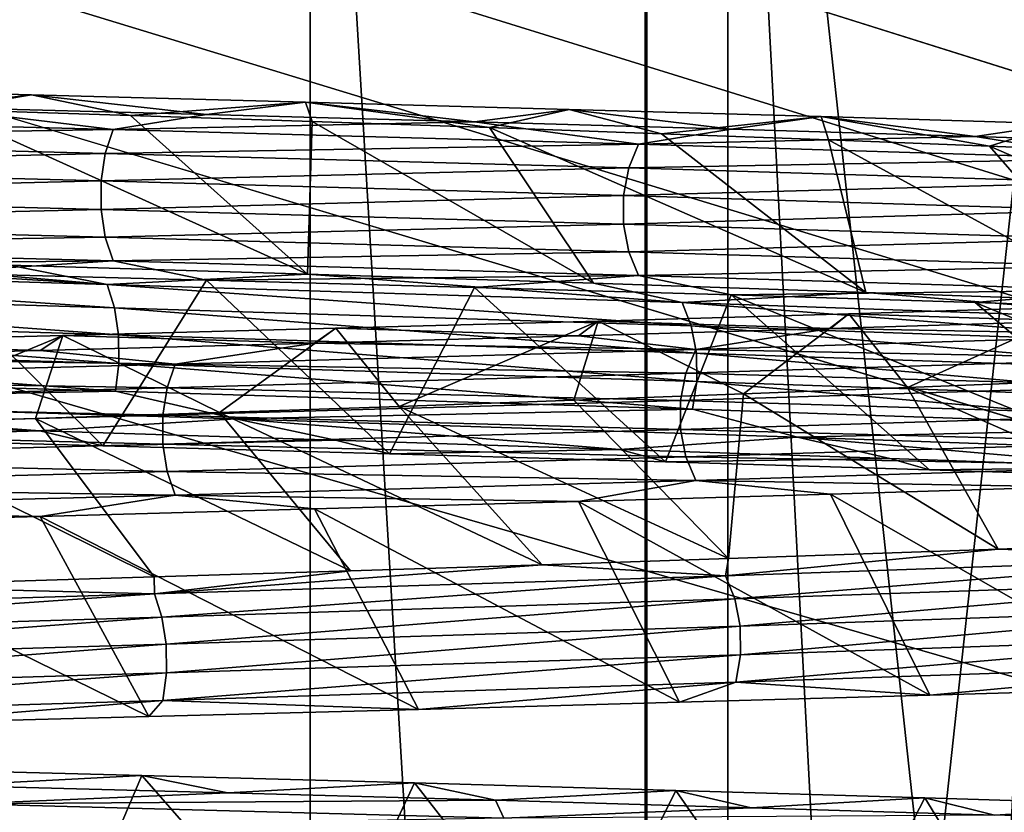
# Model space of a CAD drawing. Header units: metres. Extents: x -206 to 75, y -104 to 104.
# Tile 809 of 1056: x 5.31 to 7.94, y -57.59 to -55.47. Entities that reach past the tile are written whole.
import ezdxf

# ---------------------------------------------------------------- set-up
doc = ezdxf.new("R2010")
doc.units = ezdxf.units.M
doc.layers.add('solid_01_1-CONSUMER_THERM_B_125288', color=7, linetype='CONTINUOUS')

msp = doc.modelspace()

# ---------------------------------------------------------------- linework, layer by layer
at = {"layer": 'solid_01_1-CONSUMER_THERM_B_125288'}
for points in [[(-27.776106, 66.214066), (28.050987, 67.836098), (-27.757145, -66.232315)], [(28.050987, 67.836098), (-27.757065, -66.785934), (-27.757145, -66.232315)], [(28.050987, 67.836098), (27.851068, 67.319839), (-27.757065, -66.785934)], [(27.851068, 67.319839), (27.74942, 66.775635), (-27.757065, -66.785934)], [(27.74942, 66.775635), (-28.058632, -67.846397), (-27.858715, -67.330139)], [(27.74942, 66.775635), (27.749498, 66.222015), (-28.058632, -67.846397)], [(27.74942, 66.775635), (-27.858715, -67.330139), (-27.757065, -66.785934)], [(27.749498, 66.222015), (27.768459, -66.224365), (-28.058632, -67.846397)], [(35.395393, -57.260349, 1.5), (18.218929, -45.812325, 1.5), (-18.213459, -45.817539, 1.5)], [(-18.213459, -45.817539, 1.5), (-19.476553, -45.904934, 1.5), (69.506912, -74.995201, 1.5)], [(37.092922, -58.218811, 1.5), (-18.213459, -45.817539, 1.5), (69.506912, -74.995201, 1.5)], [(37.092922, -58.218811, 1.5), (35.395393, -57.260349, 1.5), (-18.213459, -45.817539, 1.5)], [(-19.476553, -45.904934, 1.5), (-20.110367, -46.015713, 1.5), (69.506912, -74.995201, 1.5)], [(-20.110367, -46.015713, 1.5), (-20.738798, -46.171688, 1.5), (69.506912, -74.995201, 1.5)], [(-20.738798, -46.171688, 1.5), (-21.356617, -46.372227, 1.5), (69.506912, -74.995201, 1.5)], [(-21.356617, -46.372227, 1.5), (-21.958729, -46.615906, 1.5), (69.506912, -74.995201, 1.5)], [(-38.864662, -46.52047, 75.400002), (-54.590946, -63.612965, 75.400002), (54.609055, -63.597332, 75.400002)], [(-37.59338, -46.610531, 75.400002), (-38.864662, -46.52047, 75.400002), (54.609055, -63.597332, 75.400002)], [(37.606621, -46.599766, 75.400002), (-37.59338, -46.610531, 75.400002), (54.609055, -63.597332, 75.400002)], [(-21.958729, -46.615906, 1.5), (-22.540312, -46.900536, 1.5), (69.506912, -74.995201, 1.5)], [(-22.540312, -46.900536, 1.5), (-23.096958, -47.223244, 1.5), (69.506912, -74.995201, 1.5)], [(-23.096958, -47.223244, 1.5), (-24.120508, -47.968487, 1.5), (69.506912, -74.995201, 1.5)], [(-24.120508, -47.968487, 1.5), (-33.833458, -56.120991, 1.5), (69.506912, -74.995201, 1.5)], [(-11.99159, -59.106865, 72.400002), (-11.993093, -48.606865, 72.400002), (12.006907, -48.603428, 72.400002)], [(-11.99159, -59.106865, 72.400002), (12.006907, -48.603428, 72.400002), (12.00841, -59.103428, 72.400002)], [(-6.984468, -50.99984, 9.001026), (6.979857, -50.999832, 8.998974), (6.979864, -65, 8.998974)], [(-6.984461, -65, 9.001026), (-6.984468, -50.99984, 9.001026), (6.979864, -65, 8.998974)], [(-6.979903, -65, 40.001026), (6.984415, -50.999832, 39.998974), (-6.97991, -50.99984, 40.001026)], [(-6.979903, -65, 40.001026), (6.984422, -65, 39.998974), (6.984415, -50.999832, 39.998974)], [(8.497826, -50.999832, 9.776308), (6.979864, -65, 8.998974), (6.979857, -50.999832, 8.998974)], [(8.497826, -50.999832, 9.776308), (8.497832, -65, 9.776308), (6.979864, -65, 8.998974)], [(8.502161, -65, 39.221191), (8.502154, -50.999832, 39.221191), (6.984415, -50.999832, 39.998974)], [(6.984422, -65, 39.998974), (8.502161, -65, 39.221191), (6.984415, -50.999832, 39.998974)], [(6.083911, -72, 33.11908), (4.853642, -72, 33.867203), (4.853693, -53.385639, 33.867184)], [(4.853677, -72, 15.132814), (6.083931, -72, 15.880934), (4.853693, -53.385639, 15.132814)], [(6.083911, -72, 33.11908), (4.853693, -53.385639, 33.867184), (6.083986, -53.385639, 33.119026)], [(6.083931, -72, 15.880934), (6.083986, -53.385639, 15.880974), (4.853693, -53.385639, 15.132814)], [(7.20089, -72, 32.210365), (6.083911, -72, 33.11908), (6.083986, -53.385639, 33.119026)], [(6.083931, -72, 15.880934), (7.20089, -72, 16.789635), (6.083986, -53.385639, 15.880974)], [(7.20089, -72, 32.210365), (6.083986, -53.385639, 33.119026), (7.200944, -53.385639, 32.210312)], [(7.20089, -72, 16.789635), (7.200944, -53.385639, 16.789688), (6.083986, -53.385639, 15.880974)], [(7.20089, -72, 32.210365), (7.200944, -53.385639, 32.210312), (8.183762, -53.385639, 31.157969)], [(8.183852, -72, 31.157852), (7.20089, -72, 32.210365), (8.183762, -53.385639, 31.157969)], [(7.20089, -72, 16.789635), (8.183835, -72, 17.842127), (7.200944, -53.385639, 16.789688)], [(8.183835, -72, 17.842127), (8.183762, -53.385639, 17.842031), (7.200944, -53.385639, 16.789688)], [(4.581198, -55.653027, 13.138882), (5.104813, -55.711952, 13.364326), (5.338601, -55.672676, 13.474498)], [(5.06254, -55.705563, 13.428014), (4.581198, -55.653027, 13.138882), (5.338601, -55.672676, 13.474498)], [(5.806794, -55.725292, 13.799303), (5.06254, -55.705563, 13.428014), (5.338601, -55.672676, 13.474498)], [(5.338601, -55.672676, 13.474498), (5.104813, -55.711952, 13.364326), (5.60281, -55.728146, 13.606384)], [(5.338601, -55.672676, 13.474498), (5.60281, -55.728146, 13.606384), (6.071588, -55.69228, 13.860538)], [(5.806794, -55.725292, 13.799303), (5.338601, -55.672676, 13.474498), (6.071588, -55.69228, 13.860538)], [(6.071588, -55.69228, 13.860538), (5.60281, -55.728146, 13.606384), (6.089361, -55.744282, 13.8707)], [(6.523687, -55.745022, 14.220743), (5.806794, -55.725292, 13.799303), (6.071588, -55.69228, 13.860538)], [(6.071588, -55.69228, 13.860538), (6.089361, -55.744282, 13.8707), (6.563465, -55.760452, 14.15673)], [(6.071588, -55.69228, 13.860538), (6.563465, -55.760452, 14.15673), (6.776806, -55.711727, 14.295236)], [(6.523687, -55.745022, 14.220743), (6.071588, -55.69228, 13.860538), (6.776806, -55.711727, 14.295236)], [(4.04777, -55.7267, 13.08407), (5.06254, -55.705563, 13.428014), (5.556333, -55.765915, 13.736937)], [(5.556333, -55.765915, 13.736937), (5.06254, -55.705563, 13.428014), (5.806794, -55.725292, 13.799303)], [(6.076253, -56.152882, 12.883547), (5.60281, -55.728146, 13.606384), (5.104813, -55.711952, 13.364326)], [(5.280337, -56.128448, 12.501509), (6.076253, -56.152882, 12.883547), (5.104813, -55.711952, 13.364326)], [(7.210122, -55.764751, 14.69032), (6.523687, -55.745022, 14.220743), (6.776806, -55.711727, 14.295236)], [(6.776806, -55.711727, 14.295236), (6.563465, -55.760452, 14.15673), (7.024154, -55.77676, 14.463887)], [(6.776806, -55.711727, 14.295236), (7.024154, -55.77676, 14.463887), (7.451031, -55.731148, 14.776604)], [(7.210122, -55.764751, 14.69032), (6.776806, -55.711727, 14.295236), (7.451031, -55.731148, 14.776604)], [(4.04777, -55.7267, 13.08407), (5.556333, -55.765915, 13.736937), (4.032683, -55.790157, 13.126621)], [(5.556333, -55.765915, 13.736937), (5.806794, -55.725292, 13.799303), (6.523687, -55.745022, 14.220743)], [(5.556333, -55.765915, 13.736937), (6.523687, -55.745022, 14.220743), (6.962239, -55.80513, 14.588465)], [(6.076253, -56.152882, 12.883547), (6.089361, -55.744282, 13.8707), (5.60281, -55.728146, 13.606384)], [(6.076253, -56.152882, 12.883547), (6.841994, -56.177189, 13.316494), (6.089361, -55.744282, 13.8707)], [(6.841994, -56.177189, 13.316494), (6.563465, -55.760452, 14.15673), (6.089361, -55.744282, 13.8707)], [(6.962239, -55.80513, 14.588465), (6.523687, -55.745022, 14.220743), (7.210122, -55.764751, 14.69032)], [(7.451031, -55.731148, 14.776604), (7.024154, -55.77676, 14.463887), (7.470491, -55.793343, 14.791547)], [(7.863223, -55.784485, 15.205709), (7.210122, -55.764751, 14.69032), (7.451031, -55.731148, 14.776604)], [(7.451031, -55.731148, 14.776604), (7.470491, -55.793343, 14.791547), (7.901574, -55.810158, 15.139049)], [(7.451031, -55.731148, 14.776604), (7.901574, -55.810158, 15.139049), (8.09118, -55.750687, 15.302441)], [(7.863223, -55.784485, 15.205709), (7.451031, -55.731148, 14.776604), (8.09118, -55.750687, 15.302441)], [(5.556333, -55.765915, 13.736937), (5.535623, -55.829372, 13.777054), (4.032683, -55.790157, 13.126621)], [(5.556333, -55.765915, 13.736937), (6.962239, -55.80513, 14.588465), (5.535623, -55.829372, 13.777054)], [(7.570949, -56.201401, 13.795882), (7.024154, -55.77676, 14.463887), (6.563465, -55.760452, 14.15673)], [(6.841994, -56.177189, 13.316494), (7.570949, -56.201401, 13.795882), (6.563465, -55.760452, 14.15673)], [(6.962239, -55.80513, 14.588465), (7.210122, -55.764751, 14.69032), (7.863223, -55.784485, 15.205709)], [(8.479875, -55.804226, 15.764424), (7.863223, -55.784485, 15.205709), (8.09118, -55.750687, 15.302441)], [(8.09118, -55.750687, 15.302441), (7.901574, -55.810158, 15.139049), (8.316521, -55.827103, 15.505682)], [(4.032683, -55.790157, 13.126621), (5.535623, -55.829372, 13.777054), (4.024537, -55.863705, 13.149593)], [(6.962239, -55.80513, 14.588465), (7.863223, -55.784485, 15.205709), (8.240128, -55.844345, 15.622451)], [(7.570949, -56.201401, 13.795882), (7.470491, -55.793343, 14.791547), (7.024154, -55.77676, 14.463887)], [(8.263903, -56.225769, 14.321624), (7.901574, -55.810158, 15.139049), (7.470491, -55.793343, 14.791547)], [(7.570949, -56.201401, 13.795882), (8.263903, -56.225769, 14.321624), (7.470491, -55.793343, 14.791547)], [(8.240128, -55.844345, 15.622451), (7.863223, -55.784485, 15.205709), (8.479875, -55.804226, 15.764424)], [(6.962239, -55.80513, 14.588465), (6.936288, -55.868587, 14.625409), (5.535623, -55.829372, 13.777054)], [(6.962239, -55.80513, 14.588465), (8.240128, -55.844345, 15.622451), (6.936288, -55.868587, 14.625409)], [(8.924957, -56.250492, 14.897017), (8.316521, -55.827103, 15.505682), (7.901574, -55.810158, 15.139049)], [(8.263903, -56.225769, 14.321624), (8.924957, -56.250492, 14.897017), (7.901574, -55.810158, 15.139049)], [(5.535623, -55.829372, 13.777054), (5.524442, -55.90292, 13.798713), (4.024537, -55.863705, 13.149593)], [(5.535623, -55.829372, 13.777054), (6.936288, -55.868587, 14.625409), (5.524442, -55.90292, 13.798713)], [(8.240128, -55.844345, 15.622451), (8.209414, -55.907803, 15.65554), (6.936288, -55.868587, 14.625409)], [(4.024537, -55.863705, 13.149593), (5.524442, -55.90292, 13.798713), (4.024559, -55.940598, 13.149533)], [(6.936288, -55.868587, 14.625409), (6.922277, -55.942135, 14.645354), (5.524442, -55.90292, 13.798713)], [(6.936288, -55.868587, 14.625409), (8.209414, -55.907803, 15.65554), (6.922277, -55.942135, 14.645354)], [(5.524442, -55.90292, 13.798713), (5.524471, -55.979816, 13.798656), (4.024559, -55.940598, 13.149533)], [(5.524442, -55.90292, 13.798713), (6.922277, -55.942135, 14.645354), (5.524471, -55.979816, 13.798656)], [(8.209414, -55.907803, 15.65554), (8.192832, -55.981354, 15.673406), (6.922277, -55.942135, 14.645354)], [(4.024559, -55.940598, 13.149533), (5.524471, -55.979816, 13.798656), (4.032742, -56.014114, 13.126453)], [(6.922277, -55.942135, 14.645354), (6.922314, -56.019032, 14.645302), (5.524471, -55.979816, 13.798656)], [(6.922277, -55.942135, 14.645354), (8.192832, -55.981354, 15.673406), (6.922314, -56.019032, 14.645302)], [(5.524471, -55.979816, 13.798656), (5.535704, -56.053329, 13.776896), (4.032742, -56.014114, 13.126453)], [(5.524471, -55.979816, 13.798656), (6.922314, -56.019032, 14.645302), (5.535704, -56.053329, 13.776896)], [(8.192832, -55.981354, 15.673406), (8.192875, -56.058247, 15.673359), (6.922314, -56.019032, 14.645302)], [(4.032742, -56.014114, 13.126453), (5.535704, -56.053329, 13.776896), (4.047861, -56.077503, 13.083815)], [(6.922314, -56.019032, 14.645302), (6.93639, -56.092548, 14.625263), (5.535704, -56.053329, 13.776896)], [(6.922314, -56.019032, 14.645302), (8.192875, -56.058247, 15.673359), (6.93639, -56.092548, 14.625263)], [(5.535704, -56.053329, 13.776896), (5.556458, -56.116718, 13.736695), (4.047861, -56.077503, 13.083815)], [(5.535704, -56.053329, 13.776896), (6.93639, -56.092548, 14.625263), (5.556458, -56.116718, 13.736695)], [(8.192875, -56.058247, 15.673359), (8.209535, -56.131763, 15.655411), (6.93639, -56.092548, 14.625263)], [(4.047861, -56.077503, 13.083815), (5.556458, -56.116718, 13.736695), (4.294662, -56.129517, 13.108341)], [(5.540979, -56.180164, 12.551683), (4.181966, -56.095627, 12.076167), (3.905575, -56.131443, 11.92225)], [(5.540979, -56.180164, 12.551683), (4.735923, -56.112072, 12.276614), (4.181966, -56.095627, 12.076167)], [(5.540979, -56.180164, 12.551683), (5.280337, -56.128448, 12.501509), (4.735923, -56.112072, 12.276614)], [(6.93639, -56.092548, 14.625263), (6.962394, -56.155933, 14.588243), (5.556458, -56.116718, 13.736695)], [(6.93639, -56.092548, 14.625263), (8.209535, -56.131763, 15.655411), (6.962394, -56.155933, 14.588243)], [(-33.833458, -56.120991, 1.5), (-35.386375, -57.270309, 1.5), (69.506912, -74.995201, 1.5)], [(3.905575, -56.131443, 11.92225), (3.919305, -56.193691, 11.878048), (5.560457, -56.242413, 12.509694)], [(5.540979, -56.180164, 12.551683), (3.905575, -56.131443, 11.92225), (5.560457, -56.242413, 12.509694)], [(5.556458, -56.116718, 13.736695), (5.062549, -56.149246, 13.428019), (4.294662, -56.129517, 13.108341)], [(5.556458, -56.116718, 13.736695), (5.806803, -56.16898, 13.799308), (5.062549, -56.149246, 13.428019)], [(5.540979, -56.180164, 12.551683), (6.076253, -56.152882, 12.883547), (5.280337, -56.128448, 12.501509)], [(5.556458, -56.116718, 13.736695), (6.962394, -56.155933, 14.588243), (5.806803, -56.16898, 13.799308)], [(8.209535, -56.131763, 15.655411), (8.240313, -56.195152, 15.622252), (6.962394, -56.155933, 14.588243)], [(5.062549, -56.149246, 13.428019), (5.529311, -56.611744, 12.67012), (4.736908, -56.590137, 12.336697)], [(5.806803, -56.16898, 13.799308), (5.529311, -56.611744, 12.67012), (5.062549, -56.149246, 13.428019)], [(7.078762, -56.228882, 13.390499), (6.076253, -56.152882, 12.883547), (5.540979, -56.180164, 12.551683)], [(6.962394, -56.155933, 14.588243), (6.523695, -56.188705, 14.220748), (5.806803, -56.16898, 13.799308)], [(7.078762, -56.228882, 13.390499), (6.841994, -56.177189, 13.316494), (6.076253, -56.152882, 12.883547)], [(6.962394, -56.155933, 14.588243), (7.21013, -56.208435, 14.690326), (6.523695, -56.188705, 14.220748)], [(6.962394, -56.155933, 14.588243), (8.240313, -56.195152, 15.622252), (7.21013, -56.208435, 14.690326)], [(3.919305, -56.193691, 11.878048), (3.926993, -56.266399, 11.853318), (5.57136, -56.315117, 12.486203)], [(5.560457, -56.242413, 12.509694), (3.919305, -56.193691, 11.878048), (5.57136, -56.315117, 12.486203)], [(5.806803, -56.16898, 13.799308), (6.296196, -56.63343, 13.053628), (5.529311, -56.611744, 12.67012)], [(5.540979, -56.180164, 12.551683), (5.560457, -56.242413, 12.509694), (7.103643, -56.29113, 13.351459)], [(7.078762, -56.228882, 13.390499), (5.540979, -56.180164, 12.551683), (7.103643, -56.29113, 13.351459)], [(6.523695, -56.188705, 14.220748), (6.296196, -56.63343, 13.053628), (5.806803, -56.16898, 13.799308)], [(6.523695, -56.188705, 14.220748), (7.034246, -56.655148, 13.485469), (6.296196, -56.63343, 13.053628)], [(7.21013, -56.208435, 14.690326), (7.034246, -56.655148, 13.485469), (6.523695, -56.188705, 14.220748)], [(7.078762, -56.228882, 13.390499), (7.570949, -56.201401, 13.795882), (6.841994, -56.177189, 13.316494)], [(7.21013, -56.208435, 14.690326), (7.740987, -56.67667, 13.964065), (7.034246, -56.655148, 13.485469)], [(8.489606, -56.277603, 14.427588), (7.570949, -56.201401, 13.795882), (7.078762, -56.228882, 13.390499)], [(8.240313, -56.195152, 15.622252), (7.86323, -56.228172, 15.205716), (7.21013, -56.208435, 14.690326)], [(7.21013, -56.208435, 14.690326), (8.414859, -56.697838, 14.488396), (7.740987, -56.67667, 13.964065)], [(7.86323, -56.228172, 15.205716), (8.414859, -56.697838, 14.488396), (7.21013, -56.208435, 14.690326)], [(8.489606, -56.277603, 14.427588), (8.263903, -56.225769, 14.321624), (7.570949, -56.201401, 13.795882)], [(8.240313, -56.195152, 15.622252), (8.479881, -56.24791, 15.764431), (7.86323, -56.228172, 15.205716)], [(5.560457, -56.242413, 12.509694), (5.57136, -56.315117, 12.486203), (7.117569, -56.363834, 13.329618)], [(7.103643, -56.29113, 13.351459), (5.560457, -56.242413, 12.509694), (7.117569, -56.363834, 13.329618)], [(7.078762, -56.228882, 13.390499), (7.103643, -56.29113, 13.351459), (8.519445, -56.339851, 14.392193)], [(8.489606, -56.277603, 14.427588), (7.078762, -56.228882, 13.390499), (8.519445, -56.339851, 14.392193)], [(8.160968, -56.238964, 33.635693), (7.682264, -56.456116, 34.041756), (7.524839, -56.258614, 34.166389)], [(8.115294, -56.278191, 33.575073), (8.160968, -56.238964, 33.635693), (7.524839, -56.258614, 34.166389)], [(8.160968, -56.238964, 33.635693), (8.105608, -56.439137, 33.684845), (7.682264, -56.456116, 34.041756)], [(7.86323, -56.228172, 15.205716), (9.054445, -56.718811, 15.057118), (8.414859, -56.697838, 14.488396)], [(8.479881, -56.24791, 15.764431), (9.054445, -56.718811, 15.057118), (7.86323, -56.228172, 15.205716)], [(3.926993, -56.266399, 11.853318), (3.927517, -56.342983, 11.851671), (5.572098, -56.391705, 12.48464)], [(5.57136, -56.315117, 12.486203), (3.926993, -56.266399, 11.853318), (5.572098, -56.391705, 12.48464)], [(7.524839, -56.258614, 34.166389), (7.243226, -56.473038, 34.379169), (6.854298, -56.278221, 34.652878)], [(7.47606, -56.297943, 34.108803), (7.524839, -56.258614, 34.166389), (6.854298, -56.278221, 34.652878)], [(7.524839, -56.258614, 34.166389), (7.682264, -56.456116, 34.041756), (7.243226, -56.473038, 34.379169)], [(7.47606, -56.297943, 34.108803), (8.115294, -56.278191, 33.575073), (7.524839, -56.258614, 34.166389)], [(6.15241, -56.297661, 35.09293), (5.841076, -56.522907, 35.267738), (5.422384, -56.317081, 35.484539)], [(6.095815, -56.337448, 35.038513), (6.15241, -56.297661, 35.09293), (5.422384, -56.317081, 35.484539)], [(6.15241, -56.297661, 35.09293), (6.321691, -56.506458, 34.992786), (5.841076, -56.522907, 35.267738)], [(6.095815, -56.337448, 35.038513), (6.801963, -56.317696, 34.597397), (6.15241, -56.297661, 35.09293)], [(6.854298, -56.278221, 34.652878), (6.321691, -56.506458, 34.992786), (6.15241, -56.297661, 35.09293)], [(6.801963, -56.317696, 34.597397), (6.854298, -56.278221, 34.652878), (6.15241, -56.297661, 35.09293)], [(6.854298, -56.278221, 34.652878), (6.789392, -56.489826, 34.696396), (6.321691, -56.506458, 34.992786)], [(6.854298, -56.278221, 34.652878), (7.243226, -56.473038, 34.379169), (6.789392, -56.489826, 34.696396)], [(6.801963, -56.317696, 34.597397), (7.47606, -56.297943, 34.108803), (6.854298, -56.278221, 34.652878)], [(7.11534, -56.354149, 34.302505), (7.47606, -56.297943, 34.108803), (6.801963, -56.317696, 34.597397)], [(7.103643, -56.29113, 13.351459), (7.117569, -56.363834, 13.329618), (8.536146, -56.412556, 14.372393)], [(8.519445, -56.339851, 14.392193), (7.103643, -56.29113, 13.351459), (8.536146, -56.412556, 14.372393)], [(8.376767, -56.314934, 33.248585), (7.47606, -56.297943, 34.108803), (7.11534, -56.354149, 34.302505)], [(8.376767, -56.314934, 33.248585), (8.115294, -56.278191, 33.575073), (7.47606, -56.297943, 34.108803)], [(5.422384, -56.317081, 35.484539), (4.845048, -56.555363, 35.751129), (4.667558, -56.336624, 35.825912)], [(5.360956, -56.357204, 35.430439), (5.422384, -56.317081, 35.484539), (4.667558, -56.336624, 35.825912)], [(5.422384, -56.317081, 35.484539), (5.348526, -56.539188, 35.520691), (4.845048, -56.555363, 35.751129)], [(5.422384, -56.317081, 35.484539), (5.841076, -56.522907, 35.267738), (5.348526, -56.539188, 35.520691)], [(5.360956, -56.357204, 35.430439), (6.095815, -56.337448, 35.038513), (5.422384, -56.317081, 35.484539)], [(5.57136, -56.315117, 12.486203), (5.572098, -56.391705, 12.48464), (7.118508, -56.440422, 13.328167)], [(7.117569, -56.363834, 13.329618), (5.57136, -56.315117, 12.486203), (7.118508, -56.440422, 13.328167)], [(7.11534, -56.354149, 34.302505), (6.801963, -56.317696, 34.597397), (6.095815, -56.337448, 35.038513)], [(8.376767, -56.314934, 33.248585), (7.11534, -56.354149, 34.302505), (8.345543, -56.378391, 33.215973)], [(3.927517, -56.342983, 11.851671), (3.920828, -56.41679, 11.87324), (5.562605, -56.465511, 12.50513)], [(5.572098, -56.391705, 12.48464), (3.927517, -56.342983, 11.851671), (5.562605, -56.465511, 12.50513)], [(4.601072, -56.376961, 35.771439), (5.360956, -56.357204, 35.430439), (4.667558, -56.336624, 35.825912)], [(5.722548, -56.393364, 35.175339), (6.095815, -56.337448, 35.038513), (5.360956, -56.357204, 35.430439)], [(7.11534, -56.354149, 34.302505), (6.095815, -56.337448, 35.038513), (5.722548, -56.393364, 35.175339)], [(5.722548, -56.393364, 35.175339), (4.601072, -56.376961, 35.771439), (4.224422, -56.432579, 35.85191)], [(5.722548, -56.393364, 35.175339), (5.360956, -56.357204, 35.430439), (4.601072, -56.376961, 35.771439)], [(7.11534, -56.354149, 34.302505), (5.722548, -56.393364, 35.175339), (7.088818, -56.417606, 34.265968)], [(7.11534, -56.354149, 34.302505), (7.088818, -56.417606, 34.265968), (8.345543, -56.378391, 33.215973)], [(8.345543, -56.378391, 33.215973), (7.088818, -56.417606, 34.265968), (8.328686, -56.451942, 33.198368)], [(7.117569, -56.363834, 13.329618), (7.118508, -56.440422, 13.328167), (8.537269, -56.489143, 14.371078)], [(8.536146, -56.412556, 14.372393), (7.117569, -56.363834, 13.329618), (8.537269, -56.489143, 14.371078)], [(5.722548, -56.393364, 35.175339), (4.224422, -56.432579, 35.85191), (5.701217, -56.456821, 35.135548)], [(5.572098, -56.391705, 12.48464), (5.562605, -56.465511, 12.50513), (7.106378, -56.514229, 13.347219)], [(7.118508, -56.440422, 13.328167), (5.572098, -56.391705, 12.48464), (7.106378, -56.514229, 13.347219)], [(5.722548, -56.393364, 35.175339), (5.701217, -56.456821, 35.135548), (7.088818, -56.417606, 34.265968)], [(5.562605, -56.465511, 12.50513), (3.920828, -56.41679, 11.87324), (4.278512, -56.491898, 12.036003)], [(7.088818, -56.417606, 34.265968), (5.701217, -56.456821, 35.135548), (7.074499, -56.491158, 34.246243)], [(7.088818, -56.417606, 34.265968), (7.074499, -56.491158, 34.246243), (8.328686, -56.451942, 33.198368)], [(4.224422, -56.432579, 35.85191), (4.208675, -56.496037, 35.809593), (5.701217, -56.456821, 35.135548)], [(5.701217, -56.456821, 35.135548), (4.208675, -56.496037, 35.809593), (5.689702, -56.530373, 35.114063)], [(5.701217, -56.456821, 35.135548), (5.689702, -56.530373, 35.114063), (7.074499, -56.491158, 34.246243)], [(8.328686, -56.451942, 33.198368), (7.074499, -56.491158, 34.246243), (8.32873, -56.528831, 33.198414)], [(7.118508, -56.440422, 13.328167), (7.106378, -56.514229, 13.347219), (8.522719, -56.56295, 14.388354)], [(8.537269, -56.489143, 14.371078), (7.118508, -56.440422, 13.328167), (8.522719, -56.56295, 14.388354)], [(7.925075, -56.888977, 34.942539), (7.243226, -56.473038, 34.379169), (7.682264, -56.456116, 34.041756)], [(8.609429, -56.864094, 34.386974), (7.682264, -56.456116, 34.041756), (8.105608, -56.439137, 33.684845)], [(8.609429, -56.864094, 34.386974), (7.925075, -56.888977, 34.942539), (7.682264, -56.456116, 34.041756)], [(5.562605, -56.465511, 12.50513), (4.278512, -56.491898, 12.036003), (5.884644, -56.540276, 12.707777)], [(7.106378, -56.514229, 13.347219), (5.562605, -56.465511, 12.50513), (5.884644, -56.540276, 12.707777)], [(7.203556, -56.913811, 35.452099), (6.789392, -56.489826, 34.696396), (7.243226, -56.473038, 34.379169)], [(7.925075, -56.888977, 34.942539), (7.203556, -56.913811, 35.452099), (7.243226, -56.473038, 34.379169)], [(4.208675, -56.496037, 35.809593), (4.200174, -56.569588, 35.786751), (5.689702, -56.530373, 35.114063)], [(4.278512, -56.491898, 12.036003), (4.545265, -56.547367, 12.193486), (5.360785, -56.572033, 12.525895)], [(4.278512, -56.491898, 12.036003), (5.360785, -56.572033, 12.525895), (5.884644, -56.540276, 12.707777)], [(7.074499, -56.491158, 34.246243), (5.689702, -56.530373, 35.114063), (7.074536, -56.568047, 34.246292)], [(6.704171, -56.930283, 35.76461), (5.841076, -56.522907, 35.267738), (6.321691, -56.506458, 34.992786)], [(7.203556, -56.913811, 35.452099), (6.321691, -56.506458, 34.992786), (6.789392, -56.489826, 34.696396)], [(7.203556, -56.913811, 35.452099), (6.704171, -56.930283, 35.76461), (6.321691, -56.506458, 34.992786)], [(7.074499, -56.491158, 34.246243), (7.074536, -56.568047, 34.246292), (8.32873, -56.528831, 33.198414)], [(5.689702, -56.530373, 35.114063), (4.200174, -56.569588, 35.786751), (5.689732, -56.607265, 35.11412)], [(6.191389, -56.946678, 36.054565), (5.348526, -56.539188, 35.520691), (5.841076, -56.522907, 35.267738)], [(5.689702, -56.530373, 35.114063), (5.689732, -56.607265, 35.11412), (7.074536, -56.568047, 34.246292)], [(6.704171, -56.930283, 35.76461), (6.191389, -56.946678, 36.054565), (5.841076, -56.522907, 35.267738)], [(7.106378, -56.514229, 13.347219), (5.884644, -56.540276, 12.707777), (7.388195, -56.58865, 13.583822)], [(8.32873, -56.528831, 33.198414), (7.074536, -56.568047, 34.246292), (8.345666, -56.602352, 33.216103)], [(8.522719, -56.56295, 14.388354), (7.106378, -56.514229, 13.347219), (7.388195, -56.58865, 13.583822)], [(4.736908, -56.590137, 12.336697), (5.360785, -56.572033, 12.525895), (4.545265, -56.547367, 12.193486)], [(5.666327, -56.963001, 36.321304), (4.845048, -56.555363, 35.751129), (5.348526, -56.539188, 35.520691)], [(5.666327, -56.963001, 36.321304), (4.858854, -56.987377, 36.676308), (4.845048, -56.555363, 35.751129)], [(6.191389, -56.946678, 36.054565), (5.666327, -56.963001, 36.321304), (5.348526, -56.539188, 35.520691)], [(5.884644, -56.540276, 12.707777), (5.360785, -56.572033, 12.525895), (6.151731, -56.596821, 12.911581)], [(5.884644, -56.540276, 12.707777), (6.151731, -56.596821, 12.911581), (6.91197, -56.621555, 13.347369)], [(5.884644, -56.540276, 12.707777), (6.91197, -56.621555, 13.347369), (7.388195, -56.58865, 13.583822)], [(8.522719, -56.56295, 14.388354), (7.388195, -56.58865, 13.583822), (8.760866, -56.637024, 14.652688)], [(4.200174, -56.569588, 35.786751), (4.200197, -56.646481, 35.786808), (5.689732, -56.607265, 35.11412)], [(4.736908, -56.590137, 12.336697), (5.529311, -56.611744, 12.67012), (5.360785, -56.572033, 12.525895)], [(5.529311, -56.611744, 12.67012), (6.151731, -56.596821, 12.911581), (5.360785, -56.572033, 12.525895)], [(7.074536, -56.568047, 34.246292), (5.689732, -56.607265, 35.11412), (7.088922, -56.641567, 34.266113)], [(7.388195, -56.58865, 13.583822), (6.91197, -56.621555, 13.347369), (7.635115, -56.645966, 13.828804)], [(7.074536, -56.568047, 34.246292), (7.088922, -56.641567, 34.266113), (8.345666, -56.602352, 33.216103)], [(7.388195, -56.58865, 13.583822), (7.635115, -56.645966, 13.828804), (8.323032, -56.670074, 14.356578)], [(7.388195, -56.58865, 13.583822), (8.323032, -56.670074, 14.356578), (8.760866, -56.637024, 14.652688)], [(5.689732, -56.607265, 35.11412), (4.200197, -56.646481, 35.786808), (5.701301, -56.680782, 35.135704)], [(5.529311, -56.611744, 12.67012), (6.296196, -56.63343, 13.053628), (6.151731, -56.596821, 12.911581)], [(5.689732, -56.607265, 35.11412), (5.701301, -56.680782, 35.135704), (7.088922, -56.641567, 34.266113)], [(6.296196, -56.63343, 13.053628), (6.91197, -56.621555, 13.347369), (6.151731, -56.596821, 12.911581)], [(8.345666, -56.602352, 33.216103), (7.088922, -56.641567, 34.266113), (8.376954, -56.665741, 33.248779)], [(7.088922, -56.641567, 34.266113), (5.701301, -56.680782, 35.135704), (7.115499, -56.704956, 34.302727)], [(6.296196, -56.63343, 13.053628), (7.034246, -56.655148, 13.485469), (6.91197, -56.621555, 13.347369)], [(7.034246, -56.655148, 13.485469), (7.635115, -56.645966, 13.828804), (6.91197, -56.621555, 13.347369)], [(7.088922, -56.641567, 34.266113), (7.115499, -56.704956, 34.302727), (8.376954, -56.665741, 33.248779)], [(4.200197, -56.646481, 35.786808), (4.208737, -56.719997, 35.809761), (5.701301, -56.680782, 35.135704)], [(7.034246, -56.655148, 13.485469), (7.740987, -56.67667, 13.964065), (7.635115, -56.645966, 13.828804)], [(8.376954, -56.665741, 33.248779), (7.115499, -56.704956, 34.302727), (8.115287, -56.721874, 33.575081)], [(7.740987, -56.67667, 13.964065), (8.323032, -56.670074, 14.356578), (7.635115, -56.645966, 13.828804)], [(5.701301, -56.680782, 35.135704), (4.208737, -56.719997, 35.809761), (5.722676, -56.744171, 35.175579)], [(5.701301, -56.680782, 35.135704), (5.722676, -56.744171, 35.175579), (7.115499, -56.704956, 34.302727)], [(7.740987, -56.67667, 13.964065), (8.414859, -56.697838, 14.488396), (8.323032, -56.670074, 14.356578)], [(4.208737, -56.719997, 35.809761), (4.224516, -56.783386, 35.852161), (5.722676, -56.744171, 35.175579)], [(7.115499, -56.704956, 34.302727), (5.722676, -56.744171, 35.175579), (6.801954, -56.761383, 34.597404)], [(7.115499, -56.704956, 34.302727), (6.801954, -56.761383, 34.597404), (7.476052, -56.741631, 34.10881)], [(7.115499, -56.704956, 34.302727), (7.476052, -56.741631, 34.10881), (8.115287, -56.721874, 33.575081)], [(5.722676, -56.744171, 35.175579), (4.224516, -56.783386, 35.852161), (5.360947, -56.800892, 35.430443)], [(5.722676, -56.744171, 35.175579), (5.360947, -56.800892, 35.430443), (6.095806, -56.781136, 35.038521)], [(5.722676, -56.744171, 35.175579), (6.095806, -56.781136, 35.038521), (6.801954, -56.761383, 34.597404)], [(6.801954, -56.761383, 34.597404), (7.74222, -57.279259, 35.177082), (7.476052, -56.741631, 34.10881)], [(7.476052, -56.741631, 34.10881), (8.380797, -57.260616, 34.680912), (8.115287, -56.721874, 33.575081)], [(7.476052, -56.741631, 34.10881), (7.74222, -57.279259, 35.177082), (8.380797, -57.260616, 34.680912)], [(6.095806, -56.781136, 35.038521), (7.07198, -57.298206, 35.634995), (6.801954, -56.761383, 34.597404)], [(6.801954, -56.761383, 34.597404), (7.07198, -57.298206, 35.634995), (7.74222, -57.279259, 35.177082)], [(4.224516, -56.783386, 35.852161), (4.601062, -56.820648, 35.771442), (5.360947, -56.800892, 35.430443)], [(5.360947, -56.800892, 35.430443), (6.373593, -57.317497, 36.051929), (6.095806, -56.781136, 35.038521)], [(6.095806, -56.781136, 35.038521), (6.373593, -57.317497, 36.051929), (7.07198, -57.298206, 35.634995)], [(4.601062, -56.820648, 35.771442), (5.651864, -57.336952, 36.42506), (5.360947, -56.800892, 35.430443)], [(4.601062, -56.820648, 35.771442), (4.910903, -57.3564, 36.752472), (5.651864, -57.336952, 36.42506)], [(5.360947, -56.800892, 35.430443), (5.651864, -57.336952, 36.42506), (6.373593, -57.317497, 36.051929)], [(8.596983, -56.910938, 34.479744), (7.925075, -56.888977, 34.942539), (8.609429, -56.864094, 34.386974)], [(7.195131, -56.959656, 35.530743), (7.203556, -56.913811, 35.452099), (7.925075, -56.888977, 34.942539)], [(7.195131, -56.959656, 35.530743), (7.925075, -56.888977, 34.942539), (8.596983, -56.910938, 34.479744)], [(5.667344, -57.008377, 36.388985), (6.191389, -56.946678, 36.054565), (6.704171, -56.930283, 35.76461)], [(5.667344, -57.008377, 36.388985), (6.704171, -56.930283, 35.76461), (7.195131, -56.959656, 35.530743)], [(7.195131, -56.959656, 35.530743), (6.704171, -56.930283, 35.76461), (7.203556, -56.913811, 35.452099)], [(7.195131, -56.959656, 35.530743), (8.596983, -56.910938, 34.479744), (7.220413, -57.021904, 35.569511)], [(8.596983, -56.910938, 34.479744), (8.627192, -56.973186, 34.51482), (7.220413, -57.021904, 35.569511)], [(5.667344, -57.008377, 36.388985), (5.666327, -56.963001, 36.321304), (6.191389, -56.946678, 36.054565)], [(5.667344, -57.008377, 36.388985), (4.858854, -56.987377, 36.676308), (5.666327, -56.963001, 36.321304)], [(5.667344, -57.008377, 36.388985), (7.195131, -56.959656, 35.530743), (5.687256, -57.070621, 36.430771)], [(7.195131, -56.959656, 35.530743), (7.220413, -57.021904, 35.569511), (5.687256, -57.070621, 36.430771)], [(7.220413, -57.021904, 35.569511), (8.627192, -56.973186, 34.51482), (7.234552, -57.094612, 35.591206)], [(8.627192, -56.973186, 34.51482), (8.644089, -57.045895, 34.534451), (7.234552, -57.094612, 35.591206)], [(4.040622, -57.057095, 37.038235), (4.858854, -56.987377, 36.676308), (5.667344, -57.008377, 36.388985)], [(4.040622, -57.057095, 37.038235), (5.667344, -57.008377, 36.388985), (4.054817, -57.119339, 37.082298)], [(5.667344, -57.008377, 36.388985), (5.687256, -57.070621, 36.430771), (4.054817, -57.119339, 37.082298)], [(5.687256, -57.070621, 36.430771), (7.220413, -57.021904, 35.569511), (5.698391, -57.14333, 36.454151)], [(7.220413, -57.021904, 35.569511), (7.234552, -57.094612, 35.591206), (5.698391, -57.14333, 36.454151)], [(7.234552, -57.094612, 35.591206), (8.644089, -57.045895, 34.534451), (7.235485, -57.171196, 35.592659)], [(8.644089, -57.045895, 34.534451), (8.645206, -57.122478, 34.535767), (7.235485, -57.171196, 35.592659)], [(4.054817, -57.119339, 37.082298), (5.687256, -57.070621, 36.430771), (4.062752, -57.192047, 37.106956)], [(5.687256, -57.070621, 36.430771), (5.698391, -57.14333, 36.454151), (4.062752, -57.192047, 37.106956)], [(5.698391, -57.14333, 36.454151), (7.234552, -57.094612, 35.591206), (5.699122, -57.219917, 36.455719)], [(7.234552, -57.094612, 35.591206), (7.235485, -57.171196, 35.592659), (5.699122, -57.219917, 36.455719)], [(8.645206, -57.122478, 34.535767), (8.63046, -57.196289, 34.518661), (7.223141, -57.245007, 35.573753)], [(7.235485, -57.171196, 35.592659), (8.645206, -57.122478, 34.535767), (7.223141, -57.245007, 35.573753)], [(4.062752, -57.192047, 37.106956), (5.698391, -57.14333, 36.454151), (4.06327, -57.268635, 37.108608)], [(5.698391, -57.14333, 36.454151), (5.699122, -57.219917, 36.455719), (4.06327, -57.268635, 37.108608)], [(7.235485, -57.171196, 35.592659), (7.223141, -57.245007, 35.573753), (5.689397, -57.293724, 36.435337)], [(5.699122, -57.219917, 36.455719), (7.235485, -57.171196, 35.592659), (5.689397, -57.293724, 36.435337)], [(5.699122, -57.219917, 36.455719), (5.689397, -57.293724, 36.435337), (4.056333, -57.342442, 37.087112)], [(4.06327, -57.268635, 37.108608), (5.699122, -57.219917, 36.455719), (4.056333, -57.342442, 37.087112)], [(7.223141, -57.245007, 35.573753), (8.63046, -57.196289, 34.518661), (7.74222, -57.279259, 35.177082)], [(8.63046, -57.196289, 34.518661), (8.380797, -57.260616, 34.680912), (7.74222, -57.279259, 35.177082)], [(5.689397, -57.293724, 36.435337), (7.223141, -57.245007, 35.573753), (6.373593, -57.317497, 36.051929)], [(7.223141, -57.245007, 35.573753), (7.07198, -57.298206, 35.634995), (6.373593, -57.317497, 36.051929)], [(7.223141, -57.245007, 35.573753), (7.74222, -57.279259, 35.177082), (7.07198, -57.298206, 35.634995)], [(-35.386375, -57.270309, 1.5), (-37.08342, -58.229198, 1.5), (69.506912, -74.995201, 1.5)], [(4.056333, -57.342442, 37.087112), (5.689397, -57.293724, 36.435337), (4.910903, -57.3564, 36.752472)], [(5.689397, -57.293724, 36.435337), (5.651864, -57.336952, 36.42506), (4.910903, -57.3564, 36.752472)], [(5.689397, -57.293724, 36.435337), (6.373593, -57.317497, 36.051929), (5.651864, -57.336952, 36.42506)], [(4.878598, -57.47496, 13.263379), (4.68076, -57.996723, 13.179539), (5.409334, -58.020832, 13.509028)], [(4.878598, -57.47496, 13.263379), (5.409334, -58.020832, 13.509028), (5.633607, -57.494602, 13.622279)], [(5.120741, -57.52137, 13.454941), (4.878598, -57.47496, 13.263379), (5.633607, -57.494602, 13.622279)], [(5.863722, -57.541122, 13.830837), (5.120741, -57.52137, 13.454941), (5.633607, -57.494602, 13.622279)], [(5.633607, -57.494602, 13.622279), (5.409334, -58.020832, 13.509028), (6.11525, -58.0453, 13.885574)], [(5.633607, -57.494602, 13.622279), (6.11525, -58.0453, 13.885574), (6.36277, -57.514385, 14.032074)], [(5.863722, -57.541122, 13.830837), (5.633607, -57.494602, 13.622279), (6.36277, -57.514385, 14.032074)], [(5.166309, -57.569828, 13.544712), (5.120741, -57.52137, 13.454941), (5.863722, -57.541122, 13.830837)], [(6.579411, -57.560875, 14.256444), (5.863722, -57.541122, 13.830837), (6.36277, -57.514385, 14.032074)], [(6.36277, -57.514385, 14.032074), (6.11525, -58.0453, 13.885574), (6.796314, -58.069817, 14.308218)], [(6.36277, -57.514385, 14.032074), (6.796314, -58.069817, 14.308218), (7.061874, -57.534222, 14.490393)], [(6.579411, -57.560875, 14.256444), (6.36277, -57.514385, 14.032074), (7.061874, -57.534222, 14.490393)], [(7.264171, -57.580624, 14.729845), (6.579411, -57.560875, 14.256444), (7.061874, -57.534222, 14.490393)], [(7.061874, -57.534222, 14.490393), (6.796314, -58.069817, 14.308218), (7.450222, -58.094173, 14.775984)], [(7.061874, -57.534222, 14.490393), (7.450222, -58.094173, 14.775984), (7.728477, -57.553947, 14.995637)], [(7.264171, -57.580624, 14.729845), (7.061874, -57.534222, 14.490393), (7.728477, -57.553947, 14.995637)], [(5.166309, -57.569828, 13.544712), (5.863722, -57.541122, 13.830837), (6.579411, -57.560875, 14.256444)], [(5.166309, -57.569828, 13.544712), (6.579411, -57.560875, 14.256444), (6.602176, -57.609043, 14.344954)], [(6.602176, -57.609043, 14.344954), (6.579411, -57.560875, 14.256444), (7.264171, -57.580624, 14.729845)], [(7.914707, -57.600368, 15.249154), (7.264171, -57.580624, 14.729845), (7.728477, -57.553947, 14.995637)], [(7.728477, -57.553947, 14.995637), (7.450222, -58.094173, 14.775984), (8.073269, -58.118225, 15.286716)], [(7.728477, -57.553947, 14.995637), (8.073269, -58.118225, 15.286716), (8.358693, -57.573528, 15.544862)], [(7.914707, -57.600368, 15.249154), (7.728477, -57.553947, 14.995637), (8.358693, -57.573528, 15.544862)], [(5.166309, -57.569828, 13.544712), (6.602176, -57.609043, 14.344954), (5.14705, -57.633293, 13.585552)], [(6.602176, -57.609043, 14.344954), (7.264171, -57.580624, 14.729845), (7.914707, -57.600368, 15.249154)], [(8.52832, -57.620121, 15.811914), (7.914707, -57.600368, 15.249154), (8.358693, -57.573528, 15.544862)]]:
    msp.add_3dface(points, dxfattribs=at)

doc.saveas('drawing.dxf')
